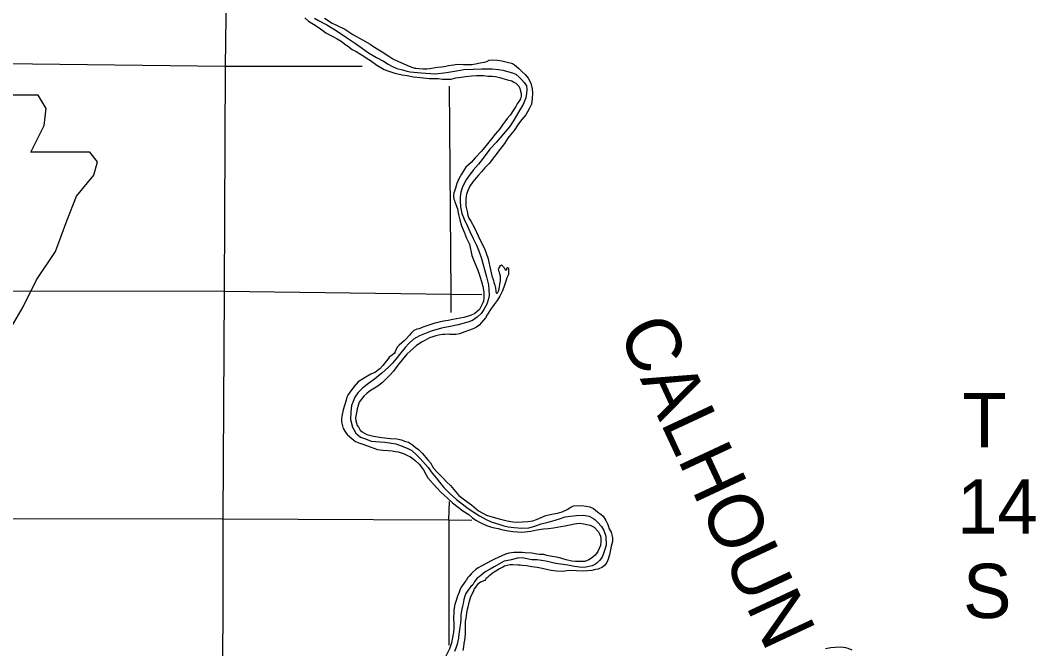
# Model space of a CAD drawing. Extents: x 369523 to 838377, y 495025 to 936819.
# Drawn here: x 671143 to 694811, y 551489 to 566136 of the extents above; entities that cross this region are included whole.
import ezdxf

# ---------------------------------------------------------------- set-up
doc = ezdxf.new("R2010")
doc.units = 0
for name, color, linetype in [('21', 7, 'Continuous'), ('22', 7, 'Continuous'), ('Level 10', 7, 'Continuous'), ('Level 22', 7, 'Continuous'), ('Level 6', 7, 'Continuous')]:
    doc.layers.add(name, color=color, linetype=linetype)

msp = doc.modelspace()

# ---------------------------------------------------------------- linework, layer by layer
at = {"layer": '21'}
msp.add_line((693424, 554804), (693424, 554804), dxfattribs=at)
at = {"layer": '22'}
msp.add_lwpolyline([(663571, 564391), (663971, 561726), (663793, 557685), (664148, 557463), (664814, 557463), (664814, 556042), (670410, 556042), (670676, 556619), (670588, 557552), (670721, 558618), (671209, 559461), (671520, 560083), (671964, 560749), (672231, 561460), (672453, 562037), (672853, 562526), (672941, 562837), (672764, 563059), (671387, 563059), (671698, 563680), (671742, 564080), (671558, 564387)], close=True, dxfattribs=at)
at = {"layer": 'Level 10'}
for points in [[(677774, 566197), (677860, 566114), (677973, 566045), (678087, 565978), (678192, 565901), (678268, 565845), (678398, 565775), (678441, 565751), (678527, 565700), (678607, 565654), (678643, 565633), (678708, 565577), (678772, 565538), (678877, 565457), (678971, 565406), (679075, 565347), (679152, 565297), (679228, 565242), (679302, 565195), (679457, 565090), (679547, 565037), (679622, 564991), (679734, 564948), (679876, 564902), (680042, 564863), (680164, 564848), (680304, 564822), (680473, 564799), (680679, 564781), (680779, 564780), (680881, 564777), (680987, 564766), (681070, 564761), (681184, 564764), (681292, 564791), (681417, 564809), (681531, 564826), (681662, 564845), (681778, 564846), (681942, 564846), (682039, 564837), (682141, 564832), (682221, 564826), (682343, 564797)], [(678233, 566184), (678415, 566071), (678512, 566024), (678706, 565928), (678895, 565807), (679118, 565681), (679296, 565577), (679421, 565496), (679575, 565402), (679732, 565301), (679825, 565240), (679957, 565177), (680069, 565130), (680151, 565087), (680245, 565054), (680338, 565022), (680362, 565017), (680429, 565013), (680533, 565008), (680617, 565007), (680677, 565012), (680776, 565031), (680874, 565044), (680968, 565052), (681063, 565065), (681127, 565084), (681239, 565101), (681286, 565108), (681362, 565110), (681476, 565107), (681574, 565102), (681668, 565109), (681755, 565122), (681861, 565141), (681960, 565158)], [(681960, 565158), (682018, 565173), (682074, 565205), (682145, 565216), (682267, 565207), (682369, 565190), (682523, 565154), (682595, 565138), (682613, 565130), (682663, 565095), (682758, 565022), (682834, 564944), (682907, 564873), (682982, 564786), (683043, 564668), (683074, 564542), (683079, 564440), (683074, 564310), (683058, 564178), (683003, 564075), (682929, 563934), (682836, 563823), (682733, 563692), (682686, 563613), (682647, 563559), (682566, 563468), (682503, 563385), (682426, 563264), (682322, 563125), (682072, 562798), (681973, 562697), (681930, 562653), (681890, 562606), (681823, 562526), (681768, 562465), (681689, 562368), (681622, 562267), (681579, 562187), (681540, 562086), (681530, 561976), (681528, 561920), (681527, 561800), (681559, 561676), (681577, 561594), (681596, 561522), (681641, 561452), (681728, 561301), (681818, 561110), (681887, 560966), (681962, 560815), (682003, 560705), (682047, 560579), (682067, 560497), (682088, 560393), (682130, 560179), (682169, 560068), (682184, 560022), (682202, 559962), (682211, 559932), (682217, 559890), (682219, 559876), (682228, 559846), (682228, 559828), (682230, 559804), (682234, 559794), (682236, 559786), (682242, 559778), (682248, 559774), (682256, 559776), (682268, 559784), (682274, 559798), (682278, 559810), (682293, 559841), (682305, 559875), (682315, 559927), (682324, 559987), (682337, 560061), (682338, 560119), (682332, 560173), (682323, 560223), (682311, 560265), (682307, 560275), (682295, 560305), (682288, 560335), (682300, 560353), (682312, 560377), (682324, 560398), (682335, 560418), (682357, 560434), (682365, 560428), (682379, 560416), (682391, 560406), (682404, 560388), (682414, 560374), (682426, 560359), (682432, 560349), (682438, 560339), (682448, 560321), (682456, 560317), (682472, 560317), (682480, 560331)], [(682343, 564797), (682389, 564780), (682499, 564747), (682597, 564722), (682629, 564700), (682676, 564681), (682690, 564669), (682720, 564647), (682738, 564627), (682762, 564599), (682785, 564547), (682795, 564513), (682814, 564432), (682814, 564391), (682814, 564367), (682801, 564309), (682778, 564265), (682728, 564188), (682693, 564130), (682646, 564057), (682561, 563926), (682494, 563850), (682449, 563789), (682384, 563702), (682317, 563606), (682213, 563485), (682124, 563372), (682004, 563218), (681894, 563083), (681747, 562929), (681655, 562818), (681591, 562764), (681528, 562711), (681489, 562654), (681424, 562548), (681363, 562439), (681320, 562330), (681286, 562226), (681260, 562154), (681251, 562115), (681242, 562049), (681248, 561969), (681265, 561933), (681275, 561903), (681336, 561740), (681358, 561610), (681387, 561484), (681430, 561348), (681496, 561181), (681543, 561055), (681610, 560919), (681671, 560652), (681706, 560554), (681808, 560315), (681851, 560169), (681894, 560051), (681923, 559935), (681949, 559799), (681946, 559667), (681937, 559593), (681917, 559537), (681880, 559458), (681843, 559398), (681794, 559347), (681738, 559303), (681635, 559258), (681482, 559212), (681310, 559180), (681221, 559161), (681119, 559140), (681010, 559121), (680803, 559077), (680622, 559013), (680522, 558982), (680439, 558946), (680387, 558935), (680318, 558902), (680254, 558842), (680213, 558797), (680134, 558710), (680090, 558668), (680035, 558621), (679974, 558567), (679934, 558524), (679905, 558468), (679880, 558411), (679854, 558371), (679816, 558339), (679787, 558318), (679743, 558282), (679716, 558248), (679668, 558193), (679623, 558129), (679591, 558088), (679520, 558011), (679491, 557989), (679419, 557934), (679314, 557889), (679179, 557814), (679017, 557706), (678916, 557593)], [(682480, 560331), (682484, 560343), (682486, 560357), (682494, 560371), (682502, 560375), (682510, 560373), (682518, 560365), (682524, 560353), (682524, 560313), (682525, 560253), (682519, 560207), (682500, 560163), (682484, 560131), (682461, 560057), (682438, 559984), (682416, 559914), (682371, 559817), (682321, 559705), (682260, 559602), (682191, 559509), (682102, 559392), (682028, 559269), (681983, 559203), (681896, 559092), (681841, 559031), (681775, 558983), (681700, 558948), (681589, 558905), (681505, 558878), (681380, 558830), (681292, 558816), (681220, 558815), (681152, 558816), (681115, 558818), (681035, 558813), (680985, 558809), (680901, 558798), (680832, 558781), (680758, 558760), (680684, 558734), (680569, 558674), (680494, 558632), (680367, 558552), (680240, 558433), (680152, 558352), (680043, 558221), (679970, 558138), (679897, 558037), (679842, 557957), (679767, 557872), (679692, 557801), (679588, 557692), (679479, 557605), (679362, 557537), (679274, 557480), (679217, 557436), (679152, 557375), (679093, 557308), (679045, 557234), (679018, 557160), (678997, 557081), (678984, 557025), (678974, 556951), (678959, 556871), (678962, 556801), (678993, 556691), (679033, 556643), (679068, 556585), (679110, 556546), (679217, 556481), (679379, 556440), (679567, 556408), (679772, 556388), (679920, 556379), (680028, 556360), (680100, 556329), (680188, 556302), (680283, 556241), (680347, 556187), (680425, 556130), (680512, 556049), (680645, 555888), (680702, 555820), (680777, 555699), (680854, 555609), (681009, 555455), (681071, 555387), (681168, 555290), (681283, 555153), (681362, 555061), (681499, 554961), (681658, 554840), (681821, 554701), (682007, 554605), (682167, 554551), (682307, 554514), (682495, 554468), (682621, 554449), (682737, 554440), (682839, 554445), (682972, 554450)], [(678916, 557593), (678808, 557444), (678780, 557400), (678757, 557349), (678736, 557281), (678666, 557060), (678634, 556910), (678626, 556849), (678629, 556785), (678637, 556749), (678642, 556717), (678666, 556623), (678725, 556534), (678758, 556482), (678876, 556383), (678959, 556320), (679035, 556285), (679151, 556250), (679299, 556191), (679466, 556131), (679591, 556118), (679721, 556109), (679813, 556100), (679885, 556085), (679947, 556077), (680073, 556038), (680171, 555995), (680238, 555958), (680292, 555924), (680348, 555875), (680437, 555789), (680542, 555658), (680603, 555545), (680642, 555471), (680704, 555404), (680769, 555334), (680861, 555231), (680944, 555140), (681019, 555066), (681091, 555005), (681218, 554892), (681347, 554787), (681461, 554704), (681594, 554617), (681683, 554536), (681757, 554483), (681863, 554434), (682008, 554361), (682106, 554326), (682194, 554305), (682284, 554289), (682358, 554268), (682472, 554241), (682620, 554223), (682731, 554210), (682833, 554207), (683046, 554231), (683182, 554258), (683339, 554282), (683451, 554291), (683574, 554308), (683740, 554334), (683843, 554353), (683907, 554365), (683961, 554376), (684025, 554394), (684116, 554409), (684174, 554414), (684280, 554399), (684346, 554381), (684426, 554366), (684470, 554347), (684518, 554319), (684617, 554212), (684635, 554180), (684666, 554108), (684678, 554058), (684675, 553986), (684664, 553892), (684635, 553824), (684608, 553753), (684539, 553670), (684489, 553622), (684456, 553597), (684392, 553559), (684299, 553524), (684221, 553519), (684151, 553518), (684087, 553524), (684001, 553533), (683869, 553562), (683741, 553599), (683639, 553620), (683537, 553639), (683419, 553662), (683343, 553681), (683247, 553686), (683180, 553689), (683068, 553712), (682914, 553725), (682840, 553732)], [(682972, 554450), (683090, 554473), (683177, 554500), (683287, 554547), (683392, 554590), (683466, 554609), (683569, 554632), (683661, 554651), (683770, 554680), (683889, 554733), (683973, 554786), (684040, 554819), (684230, 554825), (684330, 554814), (684416, 554795), (684500, 554759), (684598, 554676), (684681, 554617), (684725, 554575), (684790, 554474), (684829, 554400), (684845, 554360), (684870, 554284), (684912, 554203), (684929, 554141), (684946, 554073), (684943, 553985), (684918, 553882), (684899, 553790), (684876, 553680), (684843, 553573), (684814, 553497), (684786, 553463), (684757, 553426), (684711, 553388), (684612, 553345), (684550, 553332), (684462, 553313), (684369, 553304), (684253, 553295), (684109, 553302), (683938, 553308), (683782, 553289), (683644, 553299), (683517, 553314), (683411, 553335), (683309, 553362), (683187, 553385), (683069, 553400), (682943, 553417), (682843, 553430), (682795, 553433), (682751, 553433), (682623, 553444), (682564, 553443), (682492, 553432), (682428, 553410), (682390, 553393), (682309, 553348), (682224, 553296), (682190, 553273), (682143, 553243), (682085, 553198), (682063, 553176), (682036, 553148), (681996, 553115), (681986, 553103), (681969, 553079)], [(682840, 553732), (682760, 553731), (682646, 553730), (682529, 553717), (682453, 553696), (682366, 553655), (682193, 553572), (682102, 553527), (682030, 553490), (681903, 553421), (681818, 553376), (681761, 553335), (681693, 553276), (681654, 553234), (681608, 553183), (681565, 553137), (681544, 553087)], [(681069, 551324), (681152, 551492), (681186, 551584), (681198, 551626), (681227, 551748), (681245, 551872), (681254, 551966), (681254, 551996), (681252, 552105), (681251, 552165), (681255, 552381), (681270, 552479), (681282, 552527), (681308, 552619), (681345, 552721), (681381, 552817), (681397, 552859), (681422, 552913), (681472, 552983), (681544, 553087)], [(681969, 553079), (681871, 553037), (681803, 552989), (681719, 552888), (681697, 552818), (681646, 552710), (681620, 552640), (681590, 552534), (681571, 552454), (681559, 552400), (681545, 552328), (681532, 552255), (681524, 552201), (681516, 552119), (681510, 552055), (681509, 551941), (681513, 551845), (681504, 551739), (681496, 551691), (681482, 551609), (681473, 551536), (681457, 551450)], [(690532, 551455), (690438, 551497), (690388, 551511), (690262, 551523), (690135, 551517), (690033, 551510), (689913, 551486)]]:
    msp.add_lwpolyline(points, dxfattribs=at)
at = {"layer": 'Level 22'}
for points in [[(675997, 570837), (675920, 565062), (675897, 559811), (675862, 554512)], [(679110, 565060), (675920, 565062), (670782, 565122), (665994, 565584)], [(681183, 559329), (681182, 559747), (681146, 564600)], [(681902, 559738), (681182, 559747), (675897, 559811), (670714, 559825)], [(681129, 554496), (681150, 554923)], [(670681, 554522), (675862, 554512), (681129, 554496), (681670, 554488)], [(675862, 554512), (675854, 549144), (675776, 543790), (675778, 538488), (675786, 532909), (675668, 527562), (675614, 522250), (675602, 518190)], [(681129, 554496), (681133, 551572)]]:
    msp.add_lwpolyline(points, dxfattribs=at)
at = {"layer": 'Level 6'}
for points in [[(678001, 566183), (678096, 566134), (678290, 566034), (678507, 565898), (678746, 565738)], [(678746, 565738), (678959, 565596), (679090, 565505), (679262, 565376), (679445, 565266), (679608, 565182), (679716, 565116), (679816, 565061), (679923, 565014), (680049, 564980), (680155, 564949), (680229, 564933), (680490, 564914), (680824, 564891), (681079, 564919), (681310, 564960), (681483, 564987), (681695, 564995), (681904, 565005), (682141, 565008), (682287, 564991), (682393, 564974), (682533, 564937), (682617, 564910), (682696, 564877), (682778, 564804), (682826, 564756), (682891, 564683), (682938, 564605), (682952, 564531), (682943, 564429), (682923, 564326), (682864, 564174), (682784, 564049), (682644, 563807), (682542, 563650), (682402, 563490), (682231, 563284), (682085, 563129), (681931, 562923), (681821, 562784), (681702, 562645), (681586, 562493), (681533, 562419), (681486, 562332), (681439, 562231), (681412, 562127), (681399, 562025), (681395, 561917), (681406, 561789), (681437, 561631), (681491, 561497), (681556, 561351), (681623, 561210), (681697, 561052), (681776, 560895), (681837, 560739), (681891, 560586), (681922, 560468), (681961, 560324), (682007, 560154), (682032, 560064), (682055, 559968), (682066, 559862), (682069, 559722), (682058, 559640), (682015, 559520), (681949, 559393), (681888, 559298), (681795, 559215), (681686, 559142), (681573, 559097), (681346, 559034), (681163, 559001), (680959, 558961), (680723, 558890), (680566, 558831), (680448, 558781), (680310, 558702), (680199, 558599), (680116, 558510), (680014, 558383), (679897, 558239), (679816, 558141), (679728, 558052), (679567, 557914), (679401, 557774), (679256, 557670), (679124, 557567), (679011, 557456), (678942, 557355), (678904, 557251), (678865, 557154), (678844, 557010), (678840, 556835), (678886, 556656), (678963, 556514), (679076, 556423), (679186, 556378), (679320, 556329), (679526, 556309)], [(679526, 556309), (679637, 556300), (679745, 556285), (679893, 556261), (680047, 556210), (680178, 556159), (680268, 556108), (680379, 556011), (680459, 555930), (680524, 555856), (680649, 555711), (680744, 555584), (680839, 555469), (680916, 555368), (681017, 555246), (681166, 555102), (681313, 554969), (681444, 554864), (681585, 554755), (681711, 554672), (681850, 554586), (681998, 554499), (682122, 554446), (682293, 554392), (682415, 554351), (682515, 554332), (682656, 554317), (682834, 554301), (682998, 554306), (683135, 554348), (683284, 554397), (683447, 554437), (683611, 554482), (683710, 554519), (683845, 554565), (683957, 554580), (684110, 554595), (684260, 554599), (684406, 554580), (684512, 554519), (684538, 554497), (684595, 554442), (684687, 554341), (684746, 554247), (684792, 554115), (684796, 553899), (684765, 553799), (684738, 553704), (684709, 553626), (684650, 553551), (684582, 553485), (684535, 553448), (684469, 553419), (684326, 553392), (684238, 553381), (684064, 553407), (683903, 553434), (683629, 553471), (683395, 553529), (683189, 553559), (683069, 553564), (682881, 553602), (682761, 553607), (682556, 553553), (682419, 553526), (682189, 553397), (682092, 553342), (681994, 553287), (681933, 553243), (681880, 553196), (681838, 553164), (681792, 553133), (681729, 553056)], [(681729, 553056), (681687, 552976), (681647, 552936), (681571, 552846), (681529, 552778), (681501, 552710), (681484, 552634), (681464, 552546), (681450, 552484), (681431, 552414), (681417, 552328), (681413, 552278), (681408, 552188), (681402, 552084), (681391, 551988), (681383, 551926), (681367, 551826), (681356, 551735), (681344, 551665), (681322, 551591), (681291, 551501), (681267, 551423)]]:
    msp.add_lwpolyline(points, dxfattribs=at)

# ---------------------------------------------------------------- texts
at = {"layer": '21'}
msp.add_text('CALHOUN', height=1267.2, rotation=295, dxfattribs=at).set_placement((685061, 558892))
for s, height, p in [('T', 1267, (693101, 556182)), ('14', 1267.2, (692976, 554170)), ('S', 1267, (693117, 552203))]:
    msp.add_text(s, height=height, dxfattribs=at).set_placement(p)

doc.saveas('drawing.dxf')
